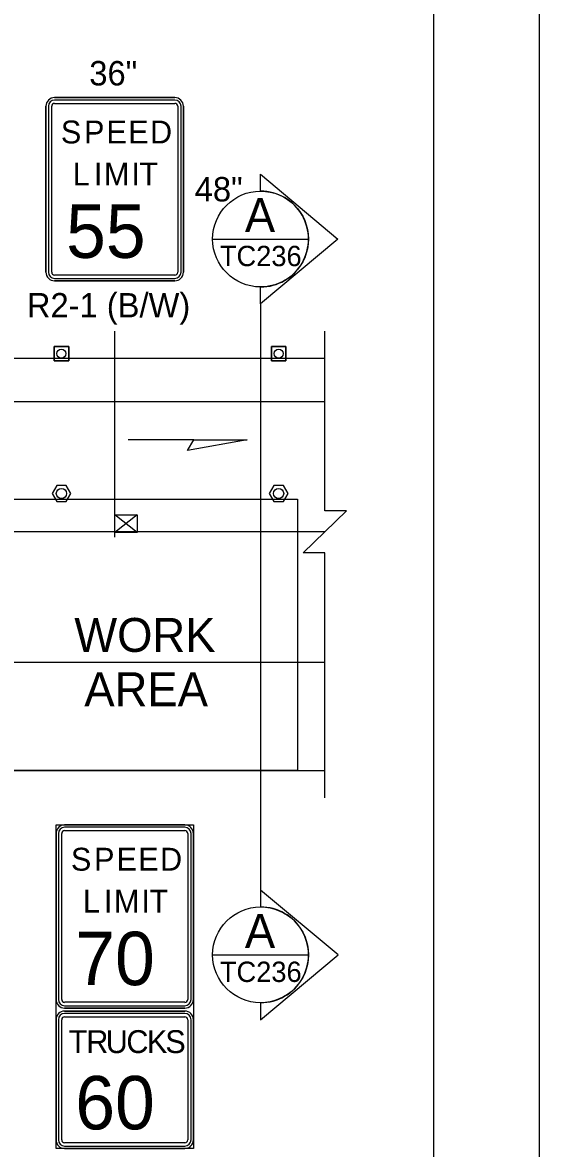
# Model space of a CAD drawing. Extents: x 99999 to 100116, y 99995 to 100013.
# Drawn here: x 100094.539 to 100096.062, y 100005.677 to 100008.996 of the extents above; entities that cross this region are included whole.
import ezdxf

# ---------------------------------------------------------------- set-up
doc = ezdxf.new("R2010")
doc.units = 0
for name, color, linetype in [('Default', 7, 'Continuous'), ('RD_MK_LineEdgeYellow', 7, 'Continuous'), ('RD_MK_LineLane', 7, 'Continuous'), ('SH_GI_PlotLimits', 7, 'Continuous'), ('SH_GI_SheetBorder', 7, 'Continuous'), ('SH_TI_WZSectionCut', 7, 'Continuous'), ('TR_SN_ConstructionSigns', 7, 'Continuous'), ('TR_WZ_PortableSignMount5ftMinBlk-Wht', 7, 'Continuous'), ('TR_WZ_TallChanDevice', 7, 'Continuous'), ('TR_WZ_TrafficCone', 7, 'Continuous'), ('TR_WZ_WorkAreaLabel', 7, 'Continuous'), ('TR_WZ_WorkZoneDetails', 7, 'Continuous')]:
    doc.layers.add(name, color=color, linetype=linetype)

msp = doc.modelspace()

# ---------------------------------------------------------------- linework, layer by layer
at = {"layer": 'Default'}
for p, q in [((100095.0177, 100006.0819), (100094.6633, 100006.0819)), ((100094.638, 100006.0566), (100094.638, 100005.7022)), ((100095.043, 100005.7022), (100095.043, 100006.0566))]:
    msp.add_line(p, q, dxfattribs=at)
for centre, start, end in [((100094.6633, 100006.0566), 90, 180), ((100095.0177, 100006.0566), 0, 90), ((100094.6633, 100005.7022), 180, 270), ((100095.0177, 100005.7022), 270, 0)]:
    msp.add_arc(centre, 0.0253, start, end, dxfattribs=at)
at = {"layer": 'RD_MK_LineEdgeYellow'}
for p, q in [((100092.5055, 100007.8789), (100095.43, 100007.8789)), ((100088.195, 100007.1109), (100095.43, 100007.1109))]:
    msp.add_line(p, q, dxfattribs=at)
at = {"layer": 'RD_MK_LineLane'}
msp.add_lwpolyline([(100095.43, 100007.4949), (100088.195, 100007.4949)], dxfattribs=at)
at = {"layer": 'SH_GI_PlotLimits'}
msp.add_lwpolyline([(100079.0625, 99999.6875), (100096.0625, 99999.6875), (100096.0625, 100010.6875), (100079.0625, 100010.6875)], close=True, dxfattribs=at)
at = {"layer": 'SH_GI_SheetBorder'}
msp.add_line((100095.75, 100010.375), (100095.75, 100000), dxfattribs=at)
at = {"layer": 'SH_TI_WZSectionCut'}
for p, q in [((100095.2407, 100008.4993), (100095.2407, 100008.5492)), ((100095.2407, 100008.5492), (100095.4688, 100008.358)), ((100095.4688, 100008.358), (100095.2407, 100008.1669)), ((100095.2407, 100008.1669), (100095.2407, 100008.2168)), ((100095.2407, 100008.1669), (100095.2407, 100006.4389)), ((100095.2407, 100006.4389), (100095.2407, 100006.389)), ((100095.4689, 100006.2478), (100095.2407, 100006.4389)), ((100095.2407, 100006.0566), (100095.4689, 100006.2478)), ((100095.2407, 100006.1065), (100095.2407, 100006.0566))]:
    msp.add_line(p, q, dxfattribs=at)
for points in [[(100095.0995, 100008.3581), (100095.3819, 100008.3581)], [(100095.0995, 100006.2478), (100095.3819, 100006.2478)]]:
    msp.add_lwpolyline(points, dxfattribs=at)
for centre in [(100095.2407, 100008.358), (100095.2407, 100006.2478)]:
    msp.add_circle(centre, 0.1412, dxfattribs=at)
for centre in [(100095.2407, 100008.358), (100095.2407, 100006.2478)]:
    msp.add_arc(centre, 0.1412, 269.9978, 90.0022, dxfattribs=at)
at = {"layer": 'TR_SN_ConstructionSigns'}
for p, q in [((100094.6337, 100008.7749), (100094.9881, 100008.7749)), ((100094.9881, 100008.7749), (100094.6337, 100008.7749)), ((100094.6084, 100008.2602), (100094.6084, 100008.7496)), ((100094.6084, 100008.7496), (100094.6084, 100008.2602)), ((100094.6154, 100008.7496), (100094.6154, 100008.2602)), ((100094.6253, 100008.2602), (100094.6253, 100008.7496)), ((100094.9881, 100008.7679), (100094.6337, 100008.7679)), ((100094.6337, 100008.758), (100094.9881, 100008.758)), ((100094.9965, 100008.7496), (100094.9965, 100008.2602)), ((100095.0064, 100008.2602), (100095.0064, 100008.7496)), ((100095.0134, 100008.7496), (100095.0134, 100008.2602)), ((100095.0134, 100008.2602), (100095.0134, 100008.7496)), ((100094.9881, 100008.2518), (100094.6337, 100008.2518)), ((100094.6337, 100008.2419), (100094.9881, 100008.2419)), ((100094.9881, 100008.2349), (100094.6337, 100008.2349)), ((100094.6337, 100008.2349), (100094.9881, 100008.2349)), ((100094.6633, 100006.6309), (100095.0177, 100006.6309)), ((100095.0177, 100006.6309), (100094.6633, 100006.6309)), ((100095.0177, 100006.6239), (100094.6633, 100006.6239)), ((100094.6633, 100006.614), (100095.0177, 100006.614)), ((100094.638, 100006.1162), (100094.638, 100006.6056)), ((100094.638, 100006.6056), (100094.638, 100006.1162)), ((100094.6451, 100006.6056), (100094.6451, 100006.1162)), ((100094.6549, 100006.1162), (100094.6549, 100006.6056)), ((100095.0261, 100006.6056), (100095.0261, 100006.1162)), ((100095.036, 100006.1162), (100095.036, 100006.6056)), ((100095.043, 100006.6056), (100095.043, 100006.1162)), ((100095.043, 100006.1162), (100095.043, 100006.6056)), ((100095.0177, 100006.1078), (100094.6633, 100006.1078)), ((100094.6633, 100006.0979), (100095.0177, 100006.0979)), ((100095.0177, 100006.0909), (100094.6633, 100006.0909)), ((100094.6633, 100006.0909), (100095.0177, 100006.0909)), ((100094.6633, 100006.0819), (100095.0177, 100006.0819)), ((100095.0177, 100006.0819), (100094.6633, 100006.0819)), ((100094.638, 100005.7022), (100094.638, 100006.0566)), ((100094.638, 100006.0566), (100094.638, 100005.7022)), ((100094.6451, 100006.0566), (100094.6451, 100005.7022)), ((100094.6549, 100005.7022), (100094.6549, 100006.0566)), ((100095.0177, 100006.0749), (100094.6633, 100006.0749)), ((100094.6633, 100006.065), (100095.0177, 100006.065)), ((100095.0261, 100006.0566), (100095.0261, 100005.7022)), ((100095.036, 100005.7022), (100095.036, 100006.0566)), ((100095.043, 100006.0566), (100095.043, 100005.7022)), ((100095.043, 100005.7022), (100095.043, 100006.0566)), ((100095.0177, 100005.6938), (100094.6633, 100005.6938)), ((100094.6633, 100005.6839), (100095.0177, 100005.6839)), ((100095.0177, 100005.6769), (100094.6633, 100005.6769)), ((100094.6633, 100005.6769), (100095.0177, 100005.6769))]:
    msp.add_line(p, q, dxfattribs=at)
msp.add_lwpolyline([(100094.638, 100006.6309), (100095.043, 100006.6309), (100095.043, 100005.6769), (100094.638, 100005.6769)], close=True, dxfattribs=at)
for centre, radius, start, end in [((100094.6337, 100008.7496), 0.0253, 90, 180), ((100094.6337, 100008.7496), 0.0253, 90, 180), ((100094.9881, 100008.7496), 0.0253, 360, 90), ((100094.9881, 100008.7496), 0.0253, 360, 90), ((100094.6337, 100008.7496), 0.0183, 90, 180), ((100094.6337, 100008.7496), 0.00844, 90, 180), ((100094.9881, 100008.7496), 0.0183, 0, 90), ((100094.9881, 100008.7496), 0.00844, 360, 90), ((100094.6337, 100008.2602), 0.0253, 180, 270), ((100094.6337, 100008.2602), 0.0253, 180, 270), ((100094.6337, 100008.2602), 0.0183, 180, 270), ((100094.6337, 100008.2602), 0.00844, 180, 270), ((100094.9881, 100008.2602), 0.0253, 270, 360), ((100094.9881, 100008.2602), 0.0183, 270, 360), ((100094.9881, 100008.2602), 0.00844, 270, 0), ((100094.9881, 100008.2602), 0.0253, 270, 360), ((100094.6633, 100006.6056), 0.0253, 90, 180), ((100094.6633, 100006.6056), 0.0253, 90, 180), ((100094.6633, 100006.6056), 0.0183, 90, 180), ((100094.6633, 100006.6056), 0.00844, 90, 180), ((100095.0177, 100006.6056), 0.0253, 0, 90), ((100095.0177, 100006.6056), 0.0253, 360, 90), ((100095.0177, 100006.6056), 0.0183, 0, 90), ((100095.0177, 100006.6056), 0.00844, 360, 90), ((100094.6633, 100006.1162), 0.0253, 180, 270), ((100094.6633, 100006.1162), 0.0253, 180, 270), ((100094.6633, 100006.1162), 0.0183, 180, 270), ((100094.6633, 100006.1162), 0.00844, 180, 270), ((100095.0177, 100006.1162), 0.0253, 270, 0), ((100095.0177, 100006.1162), 0.0183, 270, 360), ((100095.0177, 100006.1162), 0.00844, 270, 0), ((100095.0177, 100006.1162), 0.0253, 270, 0), ((100094.6633, 100006.0566), 0.0253, 90, 180), ((100094.6633, 100006.0566), 0.0253, 90, 180), ((100095.0177, 100006.0566), 0.0253, 0, 90), ((100095.0177, 100006.0566), 0.0253, 360, 90), ((100094.6633, 100006.0566), 0.0183, 90, 180), ((100094.6633, 100006.0566), 0.00844, 90, 180), ((100095.0177, 100006.0566), 0.0183, 0, 90), ((100095.0177, 100006.0566), 0.00844, 360, 90), ((100094.6633, 100005.7022), 0.0253, 180, 270), ((100094.6633, 100005.7022), 0.0253, 180, 270), ((100095.0177, 100005.7022), 0.0253, 270, 0), ((100095.0177, 100005.7022), 0.0253, 270, 0), ((100095.0177, 100005.7022), 0.0183, 270, 360), ((100095.0177, 100005.7022), 0.00844, 270, 0)]:
    msp.add_arc(centre, radius, start, end, dxfattribs=at)
for major_axis, ratio, start_param, end_param in [((-0.0183, 0), 0.999596, 0, 1.570796), ((0.00844, 0), 0.99908, 3.141593, 4.712389)]:
    msp.add_ellipse((100094.6633, 100005.7022), major_axis=major_axis, ratio=ratio, start_param=start_param, end_param=end_param, dxfattribs=at)
at = {"layer": 'TR_WZ_PortableSignMount5ftMinBlk-Wht'}
for p, q in [((100094.8109, 100007.4789), (100094.8109, 100007.5589)), ((100094.8776, 100007.5449), (100094.8109, 100007.4929)), ((100094.8776, 100007.4929), (100094.8109, 100007.5449)), ((100094.8443, 100007.5189), (100094.8443, 100007.5189)), ((100094.8444, 100007.519), (100094.8444, 100007.519))]:
    msp.add_line(p, q, dxfattribs=at)
msp.add_lwpolyline([(100094.8776, 100007.5449), (100094.8776, 100007.4929), (100094.8109, 100007.4929), (100094.8109, 100007.5449)], close=True, dxfattribs=at)
at = {"layer": 'TR_WZ_TallChanDevice'}
for points in [[(100094.6678, 100007.6319), (100094.6401, 100007.6319), (100094.6262, 100007.6079), (100094.6401, 100007.5839), (100094.6678, 100007.5839), (100094.6816, 100007.6079)], [(100095.3078, 100007.6319), (100095.2801, 100007.6319), (100095.2662, 100007.6079), (100095.2801, 100007.5839), (100095.3078, 100007.5839), (100095.3216, 100007.6079)]]:
    msp.add_lwpolyline(points, close=True, dxfattribs=at)
for points in [[(100094.6678, 100007.6319), (100094.6401, 100007.6319), (100094.6262, 100007.6079), (100094.6401, 100007.5839), (100094.6678, 100007.5839), (100094.6816, 100007.6079), (100094.6678, 100007.6319)], [(100095.3078, 100007.6319), (100095.2801, 100007.6319), (100095.2662, 100007.6079), (100095.2801, 100007.5839), (100095.3078, 100007.5839), (100095.3216, 100007.6079), (100095.3078, 100007.6319)]]:
    msp.add_lwpolyline(points, dxfattribs=at)
for centre in [(100094.6539, 100007.6079), (100095.2939, 100007.6079)]:
    msp.add_circle(centre, 0.015, dxfattribs=at)
at = {"layer": 'TR_WZ_TrafficCone'}
for points in [[(100094.6326, 100007.9989), (100094.6753, 100007.9989), (100094.6753, 100008.0416), (100094.6326, 100008.0416), (100094.6326, 100007.9989)], [(100094.6326, 100008.0416), (100094.6753, 100008.0416), (100094.6753, 100007.9989), (100094.6326, 100007.9989), (100094.6326, 100008.0416)], [(100095.2726, 100007.9989), (100095.3153, 100007.9989), (100095.3153, 100008.0416), (100095.2726, 100008.0416), (100095.2726, 100007.9989)], [(100095.2726, 100008.0416), (100095.3153, 100008.0416), (100095.3153, 100007.9989), (100095.2726, 100007.9989), (100095.2726, 100008.0416)]]:
    msp.add_lwpolyline(points, dxfattribs=at)
for centre in [(100094.6539, 100008.0202), (100095.2939, 100008.0202)]:
    msp.add_circle(centre, 0.0133, dxfattribs=at)
at = {"layer": 'TR_WZ_WorkZoneDetails'}
for p, q in [((100094.8109, 100007.5589), (100094.8109, 100008.0869)), ((100092.5055, 100008.0069), (100095.43, 100008.0069)), ((100095.0436, 100007.7659), (100094.8508, 100007.7659)), ((100088.195, 100006.7909), (100095.43, 100006.7909))]:
    msp.add_line(p, q, dxfattribs=at)
msp.add_lwpolyline([(100095.43, 100006.7109), (100095.43, 100007.433), (100095.366, 100007.433), (100095.494, 100007.5569), (100095.43, 100007.5569), (100095.43, 100008.0869)], dxfattribs=at)
for points in [[(100095.2009, 100007.7659), (100095.0258, 100007.735), (100095.0436, 100007.7659)], [(100088.275, 100006.7909), (100088.275, 100007.5909), (100089.3339, 100007.5909), (100090.1739, 100007.4629), (100090.1739, 100007.4629), (100090.1739, 100007.4629), (100090.1739, 100007.4629), (100090.1739, 100007.4629), (100090.1739, 100007.4629), (100090.1739, 100007.4629), (100093.3739, 100007.4629), (100094.3814, 100007.5909), (100095.35, 100007.5909), (100095.35, 100007.2709), (100095.35, 100006.7909)]]:
    msp.add_lwpolyline(points, close=True, dxfattribs=at)

# ---------------------------------------------------------------- texts
at = {"layer": 'Default'}
for s, height, p in [('S', 0.0675, (100094.6819, 100006.4959)), ('P', 0.0675, (100094.7501, 100006.4959)), ('E', 0.0675, (100094.8162, 100006.4959)), ('E', 0.0675, (100094.8803, 100006.4959)), ('D', 0.0675, (100094.9445, 100006.4959)), ('L', 0.0675, (100094.717, 100006.3722)), ('I', 0.0675, (100094.7791, 100006.3722)), ('M', 0.0675, (100094.8088, 100006.3722)), ('I', 0.0675, (100094.8898, 100006.3722)), ('T', 0.0675, (100094.9134, 100006.3722)), ('70', 0.1575, (100094.6949, 100006.1584)), ('T', 0.0675, (100094.6751, 100005.9582)), ('R', 0.0675, (100094.7271, 100005.9582)), ('U', 0.0675, (100094.7845, 100005.9582)), ('C', 0.0675, (100094.8452, 100005.9582)), ('K', 0.0675, (100094.906, 100005.9582)), ('S', 0.0675, (100094.96, 100005.9582)), ('60', 0.1575, (100094.6948, 100005.7332))]:
    msp.add_text(s, height=height, dxfattribs=at).set_placement(p)
at = {"layer": 'SH_TI_WZSectionCut'}
for s, height, rotation, p in [('A', 0.1, 0.01, (100095.1945, 100008.3787)), ('TC236', 0.06, 360, (100095.1209, 100008.2781)), ('A', 0.1, 0.01, (100095.1945, 100006.2684)), ('TC236', 0.06, 360, (100095.1209, 100006.1678))]:
    msp.add_text(s, height=height, rotation=rotation, dxfattribs=at).set_placement(p)
at = {"layer": 'TR_SN_ConstructionSigns'}
for s, height, p in [('36"', 0.072, (100094.7361, 100008.8109)), ('S', 0.0675, (100094.6523, 100008.6399)), ('P', 0.0675, (100094.7205, 100008.6399)), ('E', 0.0675, (100094.7866, 100008.6399)), ('E', 0.0675, (100094.8507, 100008.6399)), ('D', 0.0675, (100094.9149, 100008.6399)), ('L', 0.0675, (100094.6874, 100008.5162)), ('I', 0.0675, (100094.7495, 100008.5162)), ('M', 0.0675, (100094.7792, 100008.5162)), ('I', 0.0675, (100094.8602, 100008.5162)), ('T', 0.0675, (100094.8838, 100008.5162)), ('48"', 0.072, (100095.0467, 100008.4689)), ('55', 0.1575, (100094.6677, 100008.3024)), ('R2-1 (B/W)', 0.072, (100094.5522, 100008.1269))]:
    msp.add_text(s, height=height, rotation=360, dxfattribs=at).set_placement(p)
at = {"layer": 'TR_WZ_WorkAreaLabel'}
for s, p in [('WORK', (100094.6919, 100007.1409)), ('AREA', (100094.7215, 100006.9809))]:
    msp.add_text(s, height=0.1, dxfattribs=at).set_placement(p)

doc.saveas('drawing.dxf')
